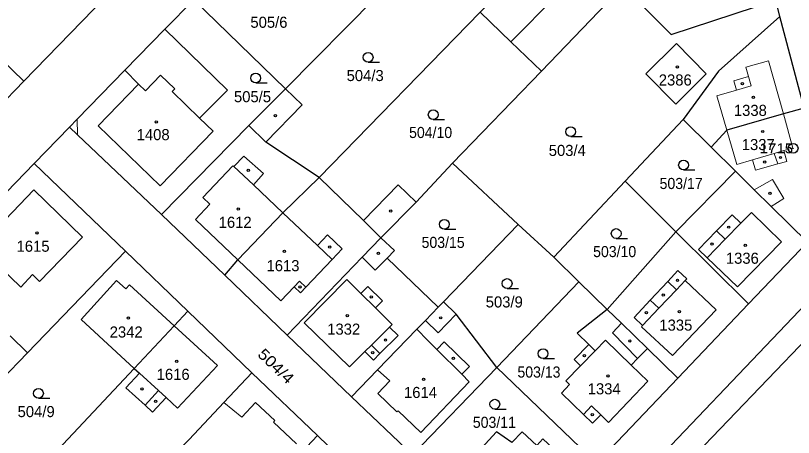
# Model space of a CAD drawing. Extents: x -679733 to -673243, y -1075091 to -1066557.
# Drawn here: x -675822.4 to -675703, y -1072167.9 to -1072103.3 of the extents above; entities that cross this region are included whole.
import ezdxf
from ezdxf.enums import TextEntityAlignment as Align

# ---------------------------------------------------------------- set-up
doc = ezdxf.new("R2010")
doc.units = 0
doc.header["$LTSCALE"] = 0.68
for name, color, linetype, lineweight in [('1', 7, 'Continuous', 25), ('3', 7, 'Continuous', 25), ('4', 7, 'Continuous', 13), ('5', 7, 'Continuous', 25), ('8', 7, 'Continuous', 25)]:
    doc.layers.add(name, color=color, linetype=linetype, lineweight=lineweight)
doc.layers.add('2', color=7, linetype='Continuous')

msp = doc.modelspace()

# ---------------------------------------------------------------- linework, layer by layer
at = {"layer": '1'}
for p, q in [((-675771.9, -1072062.7), (-675821.11, -1072113.32)), ((-675766.77, -1072100.12), (-675780.95, -1072114.51)), ((-675705.13, -1072103.42), (-675705.75, -1072100.88)), ((-675775.76, -1072128.09), (-675751.11, -1072102.76)), ((-675701.37, -1072117.47), (-675705.13, -1072103.42)), ((-675799.47, -1072105.37), (-675805.57, -1072111.65)), ((-675827.84, -1072120.31), (-675821.11, -1072113.32)), ((-675719.96, -1072119.2), (-675715.66, -1072123.44)), ((-675715.66, -1072123.44), (-675711.91, -1072127.14)), ((-675819.48, -1072125.94), (-675838.69, -1072145.61)), ((-675755.35, -1072125.89), (-675760.92, -1072131.86)), ((-675711.91, -1072127.14), (-675721.05, -1072136.42)), ((-675721.05, -1072136.42), (-675728.86, -1072128.67)), ((-675766.3, -1072137.32), (-675760.92, -1072131.86)), ((-675745.24, -1072135.29), (-675756.71, -1072147.14)), ((-675721.05, -1072136.42), (-675731.59, -1072148.33)), ((-675709.94, -1072147.44), (-675700.9, -1072138.01)), ((-675790.28, -1072143.06), (-675780.7, -1072152.28)), ((-675735.93, -1072144.11), (-675731.59, -1072148.33)), ((-675795.93, -1072148.57), (-675786.09, -1072158.02)), ((-675804.14, -1072157.36), (-675798.03, -1072150.82)), ((-675780.7, -1072152.28), (-675770.83, -1072161.73)), ((-675733.23, -1072171.89), (-675720.78, -1072158.84)), ((-675765.86, -1072177.46), (-675776.06, -1072167.63))]:
    msp.add_line(p, q, dxfattribs=at)
for points in [[(-675821.11, -1072113.32), (-675840.72, -1072094.24), (-675792.04, -1072044.17), (-675771.9, -1072062.7), (-675765.09, -1072055.69)], [(-675716.92, -1072077.57), (-675712.34, -1072072.96), (-675714.03, -1072065.34), (-675728.21, -1072079.66), (-675736.49, -1072087.78), (-675751.11, -1072102.76), (-675746.4, -1072107.27), (-675725.39, -1072086.1)], [(-675746.4, -1072107.27), (-675741.69, -1072111.77), (-675729.17, -1072098.71)], [(-675729.17, -1072098.71), (-675727.06, -1072100.92), (-675721.77, -1072106.17), (-675705.75, -1072100.88)], [(-675780.95, -1072114.51), (-675795.02, -1072100.79), (-675799.47, -1072105.37)], [(-675705.13, -1072103.42), (-675714.53, -1072111.81), (-675719.96, -1072119.2)], [(-675805.57, -1072111.65), (-675803.52, -1072113.8), (-675809.71, -1072120.16), (-675800.18, -1072129.36), (-675792.04, -1072120.99), (-675794.12, -1072118.98), (-675789.86, -1072114.71), (-675799.47, -1072105.37)], [(-675805.57, -1072111.65), (-675812.92, -1072119.15), (-675814.1, -1072120.37)], [(-675741.69, -1072111.77), (-675755.35, -1072125.89), (-675745.24, -1072135.29), (-675739.81, -1072140.33), (-675728.86, -1072128.67), (-675719.96, -1072119.2)], [(-675780.95, -1072114.51), (-675786.58, -1072120.1), (-675799.98, -1072133.77), (-675790.28, -1072143.06)], [(-675775.76, -1072128.09), (-675783.95, -1072122.65), (-675778.39, -1072116.97), (-675780.95, -1072114.51)], [(-675701.37, -1072117.47), (-675704.58, -1072118.31), (-675713.27, -1072120.82), (-675715.66, -1072123.44)], [(-675799.98, -1072133.77), (-675812.85, -1072121.56), (-675814.1, -1072120.37), (-675819.48, -1072125.94), (-675805.49, -1072139.38)], [(-675700.9, -1072138.01), (-675706.44, -1072132.55), (-675709.04, -1072129.98), (-675711.91, -1072127.14)], [(-675790.28, -1072143.06), (-675788.25, -1072140.71), (-675781.36, -1072133.52), (-675775.76, -1072128.09)], [(-675760.92, -1072131.86), (-675763.69, -1072129.21), (-675768.96, -1072134.71), (-675775.76, -1072128.09)], [(-675725.43, -1072154.31), (-675720.78, -1072158.84), (-675709.94, -1072147.44), (-675721.05, -1072136.42)], [(-675766.3, -1072137.32), (-675769.17, -1072140.32), (-675780.7, -1072152.28)], [(-675757.51, -1072147.97), (-675765.36, -1072140.46), (-675764.25, -1072139.31), (-675766.3, -1072137.32)], [(-675805.49, -1072139.38), (-675820.51, -1072154.95), (-675824.56, -1072159.14), (-675832.59, -1072167.65)], [(-675798.03, -1072150.82), (-675795.93, -1072148.57), (-675805.49, -1072139.38)], [(-675748.52, -1072157.21), (-675735.93, -1072144.11), (-675739.81, -1072140.33)], [(-675694.91, -1072140.93), (-675721.81, -1072169.15), (-675719.13, -1072171.69)], [(-675798.03, -1072150.82), (-675804.89, -1072144.56), (-675805.45, -1072145.18), (-675806.88, -1072143.88), (-675812.31, -1072149.84), (-675804.14, -1072157.36)], [(-675748.52, -1072157.21), (-675754.75, -1072149.03), (-675756.71, -1072147.14), (-675757.51, -1072147.97)], [(-675670.21, -1072237.22), (-675660.45, -1072222.03), (-675668.15, -1072205.56), (-675677.49, -1072184.08), (-675684.97, -1072164.88), (-675691.29, -1072147.32), (-675694.77, -1072146.33), (-675719.13, -1072171.69)], [(-675770.83, -1072161.73), (-675766.82, -1072157.59), (-675760.8, -1072151.37), (-675759.49, -1072150.02), (-675757.51, -1072147.97)], [(-675731.59, -1072148.33), (-675736.2, -1072151.98), (-675734.43, -1072153.72), (-675736.67, -1072156), (-675735.69, -1072156.96), (-675737.96, -1072159.27), (-675737.36, -1072159.84), (-675738.63, -1072161.17), (-675735.25, -1072164.42), (-675733.85, -1072165.77), (-675732.6, -1072164.48), (-675731.41, -1072165.64), (-675725.38, -1072159.32), (-675727.91, -1072156.86), (-675726.93, -1072155.86), (-675725.43, -1072154.31)], [(-675725.43, -1072154.31), (-675729.41, -1072150.45), (-675731.59, -1072148.33)], [(-675804.14, -1072157.36), (-675803.36, -1072158.08), (-675805.42, -1072160.33), (-675802.5, -1072162.99), (-675801.33, -1072164.07), (-675799.26, -1072161.84), (-675797.52, -1072163.48), (-675791.38, -1072156.93), (-675798.03, -1072150.82)], [(-675832.59, -1072167.65), (-675822.87, -1072177.31), (-675804.14, -1072157.36)], [(-675786.09, -1072158.02), (-675790.42, -1072162.6), (-675795.74, -1072168.24), (-675797.77, -1072170.38), (-675787.45, -1072179.85), (-675785.69, -1072177.93)], [(-675785.69, -1072177.93), (-675776.06, -1072167.63), (-675786.09, -1072158.02)], [(-675770.83, -1072161.73), (-675761.47, -1072170.59), (-675748.52, -1072157.21)], [(-675746.16, -1072185.32), (-675733.23, -1072171.89), (-675748.52, -1072157.21)]]:
    msp.add_lwpolyline(points, dxfattribs=at)
for points in [[(-675720.96, -1072107.56), (-675725.65, -1072112.22), (-675721.05, -1072116.84), (-675716.41, -1072112.19)], [(-675824.23, -1072141.13), (-675824.84, -1072141.77), (-675821.55, -1072144.91), (-675819.75, -1072142.98), (-675818.68, -1072144.06), (-675812.07, -1072137.25), (-675819.54, -1072129.99), (-675826.15, -1072136.81), (-675824.52, -1072138.39), (-675825.76, -1072139.67)], [(-675750.76, -1072176.62), (-675750.9, -1072176.77), (-675746.18, -1072181.27), (-675739.55, -1072174.24), (-675737.31, -1072172.03), (-675741.45, -1072168.14), (-675742.42, -1072169.17), (-675744.65, -1072167.1), (-675746.23, -1072168.71), (-675748.57, -1072167.1), (-675754.27, -1072173.27), (-675752.08, -1072175.36)]]:
    msp.add_lwpolyline(points, close=True, dxfattribs=at)
at = {"layer": '3'}
for p, q in [((-675768.273, -1072110.42), (-675766.523, -1072110.42)), ((-675785.523, -1072113.59), (-675783.773, -1072113.59)), ((-675758.293, -1072119.21), (-675756.543, -1072119.21)), ((-675737.193, -1072121.83), (-675735.443, -1072121.83)), ((-675719.893, -1072126.94), (-675718.143, -1072126.94)), ((-675756.573, -1072136.02), (-675754.823, -1072136.02)), ((-675730.223, -1072137.43), (-675728.473, -1072137.43)), ((-675746.953, -1072145.1), (-675745.203, -1072145.1)), ((-675741.433, -1072155.85), (-675739.683, -1072155.85)), ((-675818.843, -1072161.94), (-675817.093, -1072161.94)), ((-675748.843, -1072163.6), (-675747.093, -1072163.6))]:
    msp.add_line(p, q, dxfattribs=at)
for centre in [(-675768.2729, -1072109.6698), (-675785.5229, -1072112.8398), (-675758.2929, -1072118.4598), (-675737.1929, -1072121.0798), (-675719.8929, -1072126.1898), (-675756.5729, -1072135.2698), (-675730.2229, -1072136.6798), (-675746.9529, -1072144.3498), (-675741.4329, -1072155.0998), (-675818.8429, -1072161.1898), (-675748.8429, -1072162.8498)]:
    msp.add_circle(centre, 0.75, dxfattribs=at)
at = {"layer": '4'}
for p, q in [((-675710.33, -1072111.19), (-675706.84, -1072110.18)), ((-675706.84, -1072110.18), (-675704.58, -1072118.31)), ((-675709.91, -1072112.62), (-675710.33, -1072111.19)), ((-675802.45, -1072114.83), (-675800.11, -1072112.39)), ((-675800.11, -1072112.39), (-675797.93, -1072114.48)), ((-675712.17, -1072113.28), (-675709.91, -1072112.62)), ((-675709.5, -1072114.03), (-675709.91, -1072112.62)), ((-675803.52, -1072113.8), (-675802.45, -1072114.83)), ((-675711.76, -1072114.69), (-675712.17, -1072113.28)), ((-675797.93, -1072114.48), (-675798.34, -1072114.91)), ((-675798.34, -1072114.91), (-675794.12, -1072118.98)), ((-675714.79, -1072115.58), (-675711.76, -1072114.69)), ((-675711.76, -1072114.69), (-675709.5, -1072114.03)), ((-675714.79, -1072115.58), (-675713.27, -1072120.82)), ((-675704.58, -1072118.31), (-675703.11, -1072123.57)), ((-675812.92, -1072119.15), (-675812.85, -1072121.56)), ((-675786.58, -1072120.1), (-675783.95, -1072122.65)), ((-675713.27, -1072120.82), (-675711.72, -1072126.1)), ((-675709.31, -1072125.39), (-675705.99, -1072124.41)), ((-675705.99, -1072124.41), (-675704.53, -1072123.96)), ((-675705.42, -1072126), (-675705.99, -1072124.41)), ((-675704.53, -1072123.96), (-675703.11, -1072123.57)), ((-675704.07, -1072125.62), (-675704.53, -1072123.96)), ((-675711.72, -1072126.1), (-675709.31, -1072125.39)), ((-675709.31, -1072125.39), (-675708.87, -1072126.96)), ((-675705.42, -1072126), (-675704.07, -1072125.62)), ((-675793.63, -1072131.17), (-675789.01, -1072126.3)), ((-675789.01, -1072126.3), (-675788.89, -1072126.4)), ((-675788.89, -1072126.4), (-675785.88, -1072129.24)), ((-675708.87, -1072126.96), (-675705.42, -1072126)), ((-675784.33, -1072127.47), (-675785.88, -1072129.24)), ((-675785.88, -1072129.24), (-675781.36, -1072133.52)), ((-675709.04, -1072129.98), (-675706.22, -1072128.4)), ((-675706.22, -1072128.4), (-675704.51, -1072131.32)), ((-675793.63, -1072131.17), (-675792.57, -1072132.17)), ((-675704.51, -1072131.32), (-675706.44, -1072132.55)), ((-675792.57, -1072132.17), (-675794.77, -1072134.51)), ((-675781.36, -1072133.52), (-675776.05, -1072138.5)), ((-675714.81, -1072136.26), (-675712.42, -1072133.82)), ((-675712.42, -1072133.82), (-675711.1, -1072135.11)), ((-675711.1, -1072135.11), (-675709.47, -1072133.44)), ((-675709.47, -1072133.44), (-675704.86, -1072137.95)), ((-675788.25, -1072140.71), (-675794.77, -1072134.51)), ((-675768.96, -1072134.71), (-675766.3, -1072137.32)), ((-675713.49, -1072137.55), (-675711.1, -1072135.11)), ((-675717.61, -1072139.12), (-675714.81, -1072136.26)), ((-675714.81, -1072136.26), (-675713.49, -1072137.55)), ((-675776.05, -1072138.5), (-675774.51, -1072136.88)), ((-675774.51, -1072136.88), (-675772.24, -1072139.04)), ((-675716.28, -1072140.39), (-675713.49, -1072137.55)), ((-675776.05, -1072138.5), (-675773.77, -1072140.64)), ((-675773.77, -1072140.64), (-675772.24, -1072139.04)), ((-675711.6, -1072144.88), (-675704.86, -1072137.95)), ((-675716.28, -1072140.39), (-675717.61, -1072139.12)), ((-675781.65, -1072146.98), (-675788.25, -1072140.71)), ((-675777.84, -1072144.9), (-675773.77, -1072140.64)), ((-675769.17, -1072140.32), (-675767.17, -1072142.32)), ((-675767.17, -1072142.32), (-675765.36, -1072140.46)), ((-675711.6, -1072144.88), (-675716.28, -1072140.39)), ((-675722.32, -1072144.02), (-675720.75, -1072142.34)), ((-675720.75, -1072142.34), (-675719.4, -1072143.61)), ((-675778.1, -1072150.36), (-675771.56, -1072143.71)), ((-675771.56, -1072143.71), (-675769.37, -1072145.88)), ((-675719.4, -1072143.61), (-675719.64, -1072143.86)), ((-675781.65, -1072146.98), (-675779.62, -1072144.85)), ((-675779.62, -1072144.85), (-675778.79, -1072143.98)), ((-675779.62, -1072144.85), (-675778.66, -1072145.76)), ((-675778.79, -1072143.98), (-675777.84, -1072144.9)), ((-675778.66, -1072145.76), (-675777.84, -1072144.9)), ((-675769.37, -1072145.88), (-675768.3, -1072144.79)), ((-675768.3, -1072144.79), (-675766.06, -1072147.02)), ((-675724.99, -1072146.88), (-675722.32, -1072144.02)), ((-675720.97, -1072145.29), (-675722.32, -1072144.02)), ((-675719.64, -1072143.86), (-675720.97, -1072145.29)), ((-675719.64, -1072143.86), (-675714.9, -1072148.36)), ((-675769.37, -1072145.88), (-675767.13, -1072148.1)), ((-675720.97, -1072145.29), (-675723.67, -1072148.11)), ((-675766.06, -1072147.02), (-675767.13, -1072148.1)), ((-675727.48, -1072149.55), (-675724.99, -1072146.88)), ((-675723.67, -1072148.11), (-675724.99, -1072146.88)), ((-675767.13, -1072148.1), (-675764.59, -1072150.62)), ((-675723.67, -1072148.11), (-675726.17, -1072150.79)), ((-675714.9, -1072148.36), (-675721.6, -1072155.38)), ((-675754.75, -1072149.03), (-675757.54, -1072151.91)), ((-675726.17, -1072150.79), (-675727.48, -1072149.55)), ((-675771.13, -1072157.14), (-675778.1, -1072150.36)), ((-675764.97, -1072151.02), (-675764.59, -1072150.62)), ((-675759.49, -1072150.02), (-675757.54, -1072151.91)), ((-675729.41, -1072150.45), (-675730.81, -1072151.93)), ((-675726.35, -1072150.98), (-675726.17, -1072150.79)), ((-675721.6, -1072155.38), (-675726.35, -1072150.98)), ((-675767.77, -1072153.79), (-675764.97, -1072151.02)), ((-675763.65, -1072152.31), (-675764.97, -1072151.02)), ((-675760.8, -1072151.37), (-675759.09, -1072153.08)), ((-675730.81, -1072151.93), (-675726.93, -1072155.86)), ((-675823.2, -1072152.36), (-675820.51, -1072154.95)), ((-675763.65, -1072152.31), (-675766.46, -1072155.1)), ((-675759.09, -1072153.08), (-675757.73, -1072154.44)), ((-675757.73, -1072154.44), (-675756.59, -1072153.3)), ((-675756.59, -1072153.3), (-675752.72, -1072157.05)), ((-675733.45, -1072154.68), (-675731.84, -1072153.04)), ((-675731.84, -1072153.04), (-675727.91, -1072156.86)), ((-675768.76, -1072154.77), (-675767.77, -1072153.79)), ((-675766.46, -1072155.1), (-675767.77, -1072153.79)), ((-675757.73, -1072154.44), (-675753.92, -1072158.26)), ((-675733.45, -1072154.68), (-675734.43, -1072153.72)), ((-675771.13, -1072157.14), (-675768.76, -1072154.77)), ((-675768.76, -1072154.77), (-675767.45, -1072156.09)), ((-675767.45, -1072156.09), (-675766.46, -1072155.1)), ((-675735.69, -1072156.96), (-675733.45, -1072154.68)), ((-675803.36, -1072158.08), (-675800.45, -1072160.76)), ((-675766.82, -1072157.59), (-675764.92, -1072159.27)), ((-675752.72, -1072157.05), (-675753.92, -1072158.26)), ((-675764.92, -1072159.27), (-675766.79, -1072161.22)), ((-675753.92, -1072158.26), (-675752.78, -1072159.4)), ((-675760.19, -1072167.19), (-675752.78, -1072159.4)), ((-675802.5, -1072162.99), (-675800.45, -1072160.76)), ((-675800.45, -1072160.76), (-675799.26, -1072161.84)), ((-675766.79, -1072161.22), (-675763.86, -1072164.04)), ((-675790.42, -1072162.6), (-675787.67, -1072164.82)), ((-675787.67, -1072164.82), (-675785.54, -1072162.57)), ((-675785.54, -1072162.57), (-675782.58, -1072165.37)), ((-675763.86, -1072164.04), (-675763.67, -1072163.85)), ((-675763.67, -1072163.85), (-675760.19, -1072167.19)), ((-675735.25, -1072164.42), (-675734.02, -1072163.1)), ((-675734.02, -1072163.1), (-675732.6, -1072164.48)), ((-675782.58, -1072165.37), (-675782.79, -1072165.59)), ((-675782.79, -1072165.59), (-675779.25, -1072168.94))]:
    msp.add_line(p, q, dxfattribs=at)
msp.add_lwpolyline([(-675788.89, -1072126.4), (-675787.32, -1072124.8), (-675784.33, -1072127.47)], dxfattribs=at)
at = {"layer": '5'}
for centre in [(-675720.8268, -1072111.1392), (-675710.8568, -1072113.7192), (-675709.1768, -1072115.7992), (-675782.4968, -1072118.6092), (-675800.7668, -1072119.5792), (-675707.7468, -1072121.0392), (-675707.4368, -1072125.7192), (-675705.0168, -1072125.0292), (-675786.6668, -1072126.9792), (-675706.6368, -1072130.5092), (-675788.1868, -1072132.9292), (-675764.7968, -1072133.2392), (-675819.0768, -1072136.5892), (-675712.9468, -1072135.7092), (-675774.1568, -1072138.7492), (-675715.5068, -1072138.2992), (-675710.4168, -1072138.4992), (-675781.1268, -1072139.4192), (-675766.6968, -1072139.7392), (-675720.8168, -1072143.8492), (-675778.7268, -1072144.8692), (-675767.7968, -1072146.3992), (-675722.9968, -1072146.1092), (-675720.5168, -1072148.6692), (-675805.0568, -1072149.6492), (-675771.4668, -1072149.2892), (-675757.1268, -1072149.6092), (-675725.5768, -1072148.8192), (-675765.6068, -1072153.0192), (-675728.1268, -1072153.1592), (-675767.5768, -1072154.9492), (-675755.1968, -1072155.8092), (-675735.1068, -1072155.3992), (-675797.6268, -1072156.2692), (-675759.7668, -1072159.0192), (-675731.4868, -1072158.5092), (-675802.9668, -1072160.4992), (-675800.8668, -1072162.4092), (-675733.8968, -1072164.4392)]:
    msp.add_circle(centre, 0.175, dxfattribs=at)
at = {"layer": '8'}
for radius in [0.75, 0.03]:
    msp.add_circle((-675703.08, -1072123.6198), radius, dxfattribs=at)

# ---------------------------------------------------------------- texts
at = {"layer": '2'}
for s, p in [('505/6', (-675783.49, -1072105.14)), ('504/3', (-675768.73, -1072113.31)), ('2386', (-675721.16, -1072113.989)), ('505/5', (-675786.01, -1072116.55)), ('1338', (-675709.64, -1072118.65)), ('1408', (-675801.25, -1072122.37)), ('1337', (-675708.43, -1072123.89)), ('503/4', (-675737.72, -1072124.79)), ('1612', (-675788.67, -1072135.81)), ('1615', (-675819.67, -1072139.479)), ('1336', (-675710.87, -1072141.32)), ('1613', (-675781.33, -1072142.46)), ('503/9', (-675747.39, -1072148.019)), ('2342', (-675805.39, -1072152.63)), ('1332', (-675772.02, -1072152.19)), ('1335', (-675721.07, -1072151.57)), ('1616', (-675798.18, -1072159.12)), ('1614', (-675760.24, -1072161.9)), ('1334', (-675732.06, -1072161.34)), ('504/9', (-675819.2, -1072164.83))]:
    msp.add_text(s, height=1.7, dxfattribs=at).set_placement(p, align=Align.CENTER)
at = {"layer": '2', "width": 0.95}
for s, p in [('504/10', (-675758.689, -1072122.04)), ('503/17', (-675720.259, -1072129.86)), ('503/15', (-675756.769, -1072138.89)), ('503/10', (-675730.459, -1072140.3)), ('503/13', (-675742.069, -1072158.769)), ('503/11', (-675748.909, -1072166.479))]:
    msp.add_text(s, height=1.7, dxfattribs=at).set_placement(p, align=Align.CENTER)
at = {"layer": '2', "width": 1.15}
msp.add_text('504/4', height=1.7, rotation=316, dxfattribs=at).set_placement((-675783.0065, -1072157.6306), align=Align.CENTER)
at = {"layer": '8', "width": 1.15}
msp.add_text('1715', height=1.5, dxfattribs=at).set_placement((-675703.079, -1072124.37), align=Align.RIGHT)

doc.saveas('drawing.dxf')
